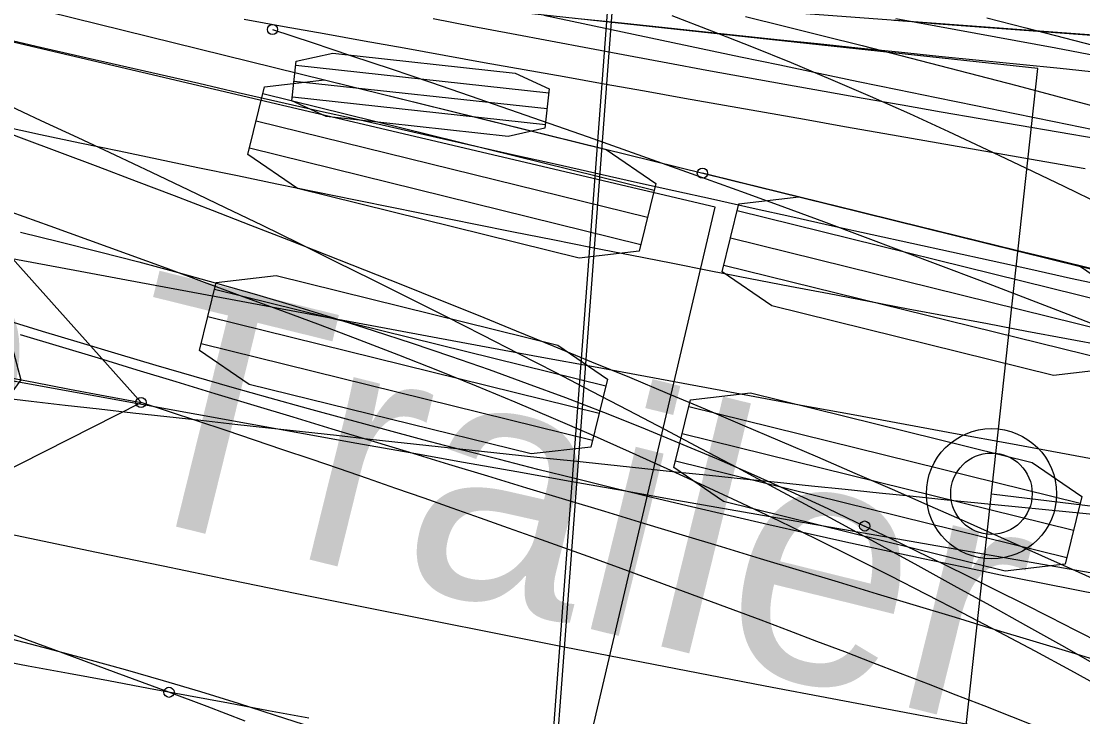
# Model space of a CAD drawing. Extents: x -14 to 1565148, y -25 to 642856.
# Drawn here: x 1564731.62 to 1564740.31, y 636302.36 to 636308.05 of the extents above; entities that cross this region are included whole.
import ezdxf

# ---------------------------------------------------------------- set-up
doc = ezdxf.new("R2010")
doc.units = 0
for name, color, linetype in [('CM_Corridor_Conceptual', 7, 'Continuous'), ('CM_Corridor_Key_Station', 7, 'Continuous'), ('MT_P_Cells', 7, 'Continuous'), ('PF_P_Grade_Line', 7, 'Continuous'), ('PV_P_Curb', 7, 'Continuous'), ('PV_P_Saw_Cut_Line', 7, 'Continuous'), ('TR_Turning_Path22', 7, 'Continuous'), ('TR_Turning_Path23', 7, 'Continuous'), ('TR_Turning_Path24', 7, 'Continuous')]:
    doc.layers.add(name, color=color, linetype=linetype)

msp = doc.modelspace()

# ---------------------------------------------------------------- linework, layer by layer
at = {"layer": 'CM_Corridor_Conceptual'}
for points in [[(1564740.4308, 636307.0867), (1564740.1113, 636307.1403), (1564739.7918, 636307.1944), (1564739.4723, 636307.2491), (1564739.1526, 636307.3043), (1564738.8329, 636307.36), (1564738.5132, 636307.4162), (1564738.1934, 636307.473), (1564737.8736, 636307.5303), (1564737.5537, 636307.588), (1564737.2338, 636307.6463), (1564736.9139, 636307.705), (1564736.5939, 636307.7643), (1564736.2738, 636307.824), (1564735.9538, 636307.8841), (1564735.6337, 636307.9448), (1564735.3135, 636308.0059), (1564734.9934, 636308.0674)], [(1564740.5452, 636302.7835), (1564740.2262, 636302.8798), (1564739.9071, 636302.9761), (1564739.5881, 636303.0724), (1564739.2691, 636303.1688), (1564738.9501, 636303.2651), (1564738.6311, 636303.3615), (1564738.3121, 636303.4578), (1564737.9931, 636303.5542), (1564737.6741, 636303.6506), (1564737.3551, 636303.7469), (1564737.0361, 636303.8433), (1564736.7172, 636303.9397), (1564736.3982, 636304.0361), (1564736.0792, 636304.1325), (1564735.7602, 636304.2289), (1564735.4412, 636304.3254), (1564735.1223, 636304.4218), (1564734.8033, 636304.5182), (1564734.4843, 636304.6147), (1564734.1653, 636304.7111), (1564733.8464, 636304.8076), (1564733.5274, 636304.9041), (1564733.2084, 636305.0005), (1564732.8895, 636305.097), (1564732.5705, 636305.1935), (1564732.2516, 636305.29), (1564731.9326, 636305.3865), (1564731.6137, 636305.4831)]]:
    msp.add_lwpolyline(points, dxfattribs=at)
msp.add_arc((1568701.3335, 649423.2411), 13708.5136, 252.99030479, 253.21320171, dxfattribs=at)
at = {"layer": 'CM_Corridor_Key_Station'}
for points in [[(1564733.4442, 636308.0652), (1564733.7719, 636308.006), (1564734.0997, 636307.9469), (1564734.4275, 636307.888), (1564734.7553, 636307.8291), (1564735.0831, 636307.7703), (1564735.411, 636307.7116), (1564735.7388, 636307.6531), (1564736.0667, 636307.5946), (1564736.3946, 636307.5362), (1564736.7225, 636307.4779), (1564737.0505, 636307.4197), (1564737.3784, 636307.3617), (1564737.7064, 636307.3037), (1564738.0344, 636307.2458), (1564738.3624, 636307.188), (1564738.6904, 636307.1303), (1564739.0184, 636307.0727), (1564739.3465, 636307.0152), (1564739.6745, 636306.9578), (1564740.0026, 636306.9005), (1564740.3307, 636306.8433)], [(1564737.5518, 636308.0867), (1564737.8699, 636308.0082), (1564738.1878, 636307.929), (1564738.5055, 636307.849), (1564738.8229, 636307.7684), (1564739.1401, 636307.6869), (1564739.457, 636307.6047), (1564739.7737, 636307.5217), (1564740.0901, 636307.438), (1564740.4063, 636307.3534)]]:
    msp.add_lwpolyline(points, dxfattribs=at)
msp.add_arc((1564931.2776, 637403.0639), 1115.9763, 258.3338866, 261.2492811, dxfattribs=at)
at = {"layer": 'MT_P_Cells'}
for p, q in [((1564737.3009, 636306.5274), (1564702.2529, 636314.7517)), ((1564735.4733, 636298.7389), (1564737.3009, 636306.5274))]:
    msp.add_line(p, q, dxfattribs=at)
for points in [[(1564740.5355, 636305.8737), (1564740.2108, 636305.9445), (1564739.8862, 636306.0155), (1564739.5615, 636306.0866), (1564739.2369, 636306.1578), (1564738.9123, 636306.2292), (1564738.5877, 636306.3007), (1564738.2631, 636306.3724), (1564737.9385, 636306.4442), (1564737.614, 636306.5161), (1564737.2895, 636306.5882), (1564736.965, 636306.6604), (1564736.6406, 636306.7327), (1564736.3162, 636306.8052), (1564735.9917, 636306.8778), (1564735.6674, 636306.9506), (1564735.343, 636307.0235), (1564735.0187, 636307.0965), (1564734.6943, 636307.1696), (1564734.3701, 636307.2429), (1564734.0458, 636307.3163), (1564733.7215, 636307.3899), (1564733.3973, 636307.4636), (1564733.0731, 636307.5374), (1564732.7489, 636307.6113), (1564732.4248, 636307.6854), (1564732.1007, 636307.7596), (1564731.7766, 636307.834), (1564731.4525, 636307.9084)], [(1564740.5932, 636303.3279), (1564740.2752, 636303.3898), (1564739.9575, 636303.4529), (1564739.64, 636303.5172), (1564739.3228, 636303.5827), (1564739.0058, 636303.6494), (1564738.689, 636303.7173), (1564738.3726, 636303.7864), (1564738.0564, 636303.8566), (1564737.7404, 636303.9281), (1564737.4247, 636304.0007), (1564737.1093, 636304.0745), (1564736.7942, 636304.1495), (1564736.4794, 636304.2257), (1564736.1649, 636304.3031), (1564735.8506, 636304.3816), (1564735.5367, 636304.4613), (1564735.223, 636304.5422), (1564734.9097, 636304.6243), (1564734.5967, 636304.7076), (1564734.284, 636304.792), (1564733.9716, 636304.8776), (1564733.6595, 636304.9644), (1564733.3478, 636305.0523), (1564733.0364, 636305.1414), (1564732.7254, 636305.2317), (1564732.4146, 636305.3232), (1564732.1043, 636305.4158), (1564731.7943, 636305.5096), (1564731.4846, 636305.6045)]]:
    msp.add_lwpolyline(points, dxfattribs=at)
msp.add_arc((1564756.926, 636388.0186), 89.4702, 249.865317, 259.330755, dxfattribs=at)
at = {"layer": 'PF_P_Grade_Line'}
for p, q in [((1564746.9063, 636304.4084), (1564711.9553, 636313.0354)), ((1564733.5992, 636307.4569), (1564736.803, 636306.6661)), ((1564733.5442, 636307.2345), (1564736.7481, 636306.4437)), ((1564733.4893, 636307.012), (1564736.6932, 636306.2212)), ((1564737.4826, 636306.4984), (1564740.6865, 636305.7076)), ((1564737.4277, 636306.2759), (1564740.6315, 636305.4851)), ((1564737.3728, 636306.0534), (1564740.5766, 636305.2626)), ((1564733.2038, 636305.855), (1564736.4076, 636305.0642)), ((1564733.1488, 636305.6325), (1564736.3527, 636304.8417)), ((1564733.0939, 636305.41), (1564736.2978, 636304.6192)), ((1564737.0872, 636304.8965), (1564740.2911, 636304.1057)), ((1564737.0323, 636304.674), (1564740.2361, 636303.8832)), ((1564736.9774, 636304.4515), (1564740.1812, 636303.6607))]:
    msp.add_line(p, q, dxfattribs=at)
for points in [[(1564733.4757, 636306.9568), (1564733.6128, 636307.5121), (1564734.1026, 636307.5687), (1564736.4094, 636306.9993), (1564736.8166, 636306.7213), (1564736.6796, 636306.166), (1564736.1897, 636306.1094), (1564733.8829, 636306.6788)], [(1564737.3592, 636305.9982), (1564737.4962, 636306.5536), (1564737.9861, 636306.6102), (1564740.2928, 636306.0408), (1564740.7001, 636305.7628), (1564740.563, 636305.2074), (1564740.0732, 636305.1508), (1564737.7664, 636305.7202)], [(1564733.0803, 636305.3549), (1564733.2174, 636305.9102), (1564733.7072, 636305.9668), (1564736.014, 636305.3974), (1564736.4212, 636305.1194), (1564736.2842, 636304.5641), (1564735.7943, 636304.5075), (1564733.4875, 636305.0768)], [(1564736.9638, 636304.3963), (1564737.1008, 636304.9516), (1564737.5907, 636305.0082), (1564739.8974, 636304.4389), (1564740.3047, 636304.1608), (1564740.1676, 636303.6055), (1564739.6778, 636303.5489), (1564737.371, 636304.1183)]]:
    msp.add_lwpolyline(points, close=True, dxfattribs=at)
for points in [[(1564740.5029, 636305.3901), (1564740.179, 636305.4501), (1564739.8551, 636305.5104), (1564739.5312, 636305.5711), (1564739.2075, 636305.632), (1564738.8837, 636305.6933), (1564738.5601, 636305.7549), (1564738.2365, 636305.8167), (1564737.9129, 636305.8789), (1564737.5895, 636305.9415), (1564737.266, 636306.0043), (1564736.9427, 636306.0674), (1564736.6194, 636306.1308), (1564736.2961, 636306.1946), (1564735.973, 636306.2587), (1564735.6498, 636306.323), (1564735.3268, 636306.3877), (1564735.0038, 636306.4527), (1564734.6809, 636306.518), (1564734.358, 636306.5837), (1564734.0352, 636306.6496), (1564733.7125, 636306.7158), (1564733.3898, 636306.7824), (1564733.0672, 636306.8493), (1564732.7446, 636306.9164), (1564732.4222, 636306.9839), (1564732.0997, 636307.0517), (1564731.7774, 636307.1198), (1564731.4551, 636307.1882)], [(1564740.4124, 636306.0161), (1564740.0907, 636306.0946), (1564739.769, 636306.1732), (1564739.4474, 636306.2518), (1564739.1258, 636306.3305), (1564738.8043, 636306.4093), (1564738.4829, 636306.4882), (1564738.1615, 636306.5672), (1564737.8402, 636306.6463), (1564737.5189, 636306.7255), (1564737.1977, 636306.8048)]]:
    msp.add_lwpolyline(points, dxfattribs=at)
msp.add_circle((1564737.1977, 636306.8048), 0.0417, dxfattribs=at)
msp.add_arc((1564802.6661, 636641.8404), 345.3928, 252.210466, 264.072463, dxfattribs=at)
at = {"layer": 'PV_P_Curb'}
for p, q in [((1564739.9431, 636307.6616), (1564721.0544, 636309.7151)), ((1564736.4263, 636308.2313), (1564735.5441, 636296.4844)), ((1564765.1454, 636306.0746), (1564736.4263, 636308.2313)), ((1564733.8687, 636307.6881), (1564735.9398, 636307.4629)), ((1564739.1865, 636300.7026), (1564739.9431, 636307.6616)), ((1564733.8546, 636307.5586), (1564735.9258, 636307.3335)), ((1564733.8406, 636307.4292), (1564735.9117, 636307.204)), ((1564739.5648, 636304.1821), (1564742.2449, 636303.8545)), ((1564739.5648, 636304.1821), (1564739.5648, 636304.1821))]:
    msp.add_line(p, q, dxfattribs=at)
for points in [[(1564735.5841, 636296.4814), (1564736.4663, 636308.2283)], [(1564736.1534, 636308.0744), (1564736.4846, 636308.0391), (1564736.8158, 636308.0039), (1564737.1469, 636307.969), (1564737.4781, 636307.9342), (1564737.8092, 636307.8996), (1564738.1403, 636307.8653), (1564738.4715, 636307.8311), (1564738.8026, 636307.7971), (1564739.1337, 636307.7633), (1564739.4648, 636307.7296), (1564739.7959, 636307.6962), (1564740.127, 636307.6629), (1564740.4581, 636307.6299)], [(1564738.7657, 636308.0556), (1564738.876, 636308.0473), (1564738.9862, 636308.0391), (1564739.0965, 636308.0308), (1564739.2068, 636308.0225), (1564739.3172, 636308.0142), (1564739.4276, 636308.0059), (1564739.538, 636307.9976), (1564739.6484, 636307.9893), (1564739.7588, 636307.981), (1564739.8693, 636307.9728), (1564739.9797, 636307.9645), (1564740.0902, 636307.9562), (1564740.2007, 636307.9479), (1564740.3112, 636307.9396), (1564740.4217, 636307.9313)]]:
    msp.add_lwpolyline(points, dxfattribs=at)
msp.add_lwpolyline([(1564733.8371, 636307.3971), (1564733.8722, 636307.7202), (1564734.1727, 636307.786), (1564735.664, 636307.6239), (1564735.9433, 636307.495), (1564735.9082, 636307.1719), (1564735.6077, 636307.1061), (1564734.1164, 636307.2682)], close=True, dxfattribs=at)
for radius in [0.5333, 0.3333]:
    msp.add_circle((1564739.5648, 636304.1821), radius, dxfattribs=at)
msp.add_arc((1564798.7032, 636893.1661), 592.0302, 262.7177028, 266.17847, dxfattribs=at)
at = {"layer": 'PV_P_Saw_Cut_Line'}
for points in [[(1564733.6776, 636307.9804), (1564734.0018, 636307.8736), (1564734.3257, 636307.766), (1564734.6493, 636307.6576), (1564734.9726, 636307.5482), (1564735.2956, 636307.4381), (1564735.6183, 636307.327), (1564735.9408, 636307.2152), (1564736.263, 636307.1024), (1564736.5848, 636306.9889), (1564736.9064, 636306.8744), (1564737.2276, 636306.7592), (1564737.5486, 636306.6431), (1564737.8692, 636306.5261), (1564738.1896, 636306.4083), (1564738.5096, 636306.2897), (1564738.8293, 636306.1702), (1564739.1487, 636306.0499), (1564739.4678, 636305.9287), (1564739.7866, 636305.8067), (1564740.105, 636305.6839), (1564740.4232, 636305.5602)], [(1564731.3071, 636307.2107), (1564731.6206, 636307.0942), (1564731.934, 636306.9771), (1564732.247, 636306.8592), (1564732.5598, 636306.7406), (1564732.8723, 636306.6214), (1564733.1846, 636306.5014), (1564733.4965, 636306.3808), (1564733.8082, 636306.2594), (1564734.1195, 636306.1373), (1564734.4306, 636306.0145), (1564734.7414, 636305.891), (1564735.0518, 636305.7668), (1564735.362, 636305.6418), (1564735.6719, 636305.5161), (1564735.9814, 636305.3897), (1564736.2906, 636305.2625), (1564736.5995, 636305.1346), (1564736.9081, 636305.006), (1564737.2163, 636304.8766), (1564737.5242, 636304.7464), (1564737.8318, 636304.6156), (1564738.139, 636304.4839), (1564738.4459, 636304.3515), (1564738.7525, 636304.2183), (1564739.0587, 636304.0844), (1564739.3645, 636303.9497), (1564739.67, 636303.8143), (1564739.9751, 636303.678), (1564740.2799, 636303.541), (1564740.5843, 636303.4033)], [(1564732.6008, 636304.9288), (1564731.2661, 636306.4183), (1564731.618, 636305.1134), (1564730.8167, 636304.0251), (1564732.6008, 636304.9288)]]:
    msp.add_lwpolyline(points, dxfattribs=at)
msp.add_lwpolyline([(1564732.6008, 636304.9288), (1564731.2661, 636306.4183), (1564731.618, 636305.1134), (1564730.8167, 636304.0251)], close=True, dxfattribs=at)
for centre in [(1564733.6776, 636307.9804), (1564732.6008, 636304.9288), (1564732.6008, 636304.9288)]:
    msp.add_circle(centre, 0.0417, dxfattribs=at)
for centre, radius, start, end in [((1564890.0454, 637144.3087), 854.0184, 258.097595, 259.3763299), ((1564693.2681, 636184.7359), 126.465, 57.704322, 71.879503)]:
    msp.add_arc(centre, radius, start, end, dxfattribs=at)
at = {"layer": 'TR_Turning_Path22'}
for points in [[(1564740.3987, 636307.1605), (1564740.078, 636307.2251), (1564739.7572, 636307.2901), (1564739.4363, 636307.3555), (1564739.1153, 636307.4212), (1564738.7942, 636307.4872), (1564738.473, 636307.5536), (1564738.1518, 636307.6203), (1564737.8304, 636307.6873), (1564737.5089, 636307.7546), (1564737.1873, 636307.8223), (1564736.8657, 636307.8902), (1564736.544, 636307.9584), (1564736.2221, 636308.0269), (1564735.9002, 636308.0956)], [(1564740.5077, 636302.5755), (1564740.2156, 636302.7349), (1564739.9222, 636302.8929), (1564739.6274, 636303.0496), (1564739.3312, 636303.2048), (1564739.0336, 636303.3584), (1564738.7346, 636303.5105), (1564738.4342, 636303.6609), (1564738.1323, 636303.8097), (1564737.8289, 636303.9566), (1564737.5241, 636304.1018), (1564737.2178, 636304.2451), (1564736.9099, 636304.3865), (1564736.6005, 636304.5259), (1564736.2896, 636304.6632), (1564735.9771, 636304.7983), (1564735.6632, 636304.9312), (1564735.3477, 636305.0619), (1564735.0306, 636305.1902), (1564734.712, 636305.3162), (1564734.3919, 636305.4397), (1564734.0702, 636305.5607), (1564733.7543, 636305.6778), (1564733.4382, 636305.7944), (1564733.122, 636305.9107), (1564732.8056, 636306.0266), (1564732.4891, 636306.1421), (1564732.1724, 636306.2573), (1564731.8556, 636306.372), (1564731.5387, 636306.4864)], [(1564733.453, 636302.3205), (1564733.1419, 636302.4404), (1564732.8299, 636302.5576)]]:
    msp.add_lwpolyline(points, dxfattribs=at)
msp.add_circle((1564732.8299, 636302.5576), 0.0417, dxfattribs=at)
msp.add_circle((1564732.8299, 636302.5576), 0.0417, dxfattribs=at)
msp.add_arc((1564636.8847, 636043.7182), 276.0495, 69.661544, 81.898669, dxfattribs=at)
at = {"layer": 'TR_Turning_Path23'}
for points in [[(1564736.9461, 636308.0946), (1564737.2727, 636307.9701), (1564737.5984, 636307.842), (1564737.9233, 636307.7104), (1564738.2473, 636307.5751), (1564738.5703, 636307.4362), (1564738.8922, 636307.2935), (1564739.213, 636307.147), (1564739.528, 636306.999), (1564739.8442, 636306.8487), (1564740.158, 636306.6979), (1564740.4712, 636306.5458)], [(1564731.479, 636307.3766), (1564731.7813, 636307.2371), (1564732.0834, 636307.0966), (1564732.3854, 636306.955), (1564732.6873, 636306.8124), (1564732.9889, 636306.6687), (1564733.2904, 636306.524), (1564733.5916, 636306.3782), (1564733.8926, 636306.2314), (1564734.1934, 636306.0836), (1564734.4939, 636305.9348), (1564734.7941, 636305.7851), (1564735.0941, 636305.6343), (1564735.3937, 636305.4827), (1564735.6931, 636305.33), (1564735.9921, 636305.1765), (1564736.2908, 636305.022), (1564736.5891, 636304.8667), (1564736.8871, 636304.7105), (1564737.1847, 636304.5535), (1564737.4819, 636304.3956), (1564737.7787, 636304.2369), (1564738.075, 636304.0775), (1564738.371, 636303.9173), (1564738.6664, 636303.7564), (1564738.9615, 636303.5948), (1564739.256, 636303.4325), (1564739.5501, 636303.2695), (1564739.8437, 636303.1059), (1564740.1368, 636302.9418), (1564740.4293, 636302.777)], [(1564731.6133, 636306.3212), (1564731.9374, 636306.243), (1564732.2607, 636306.1622), (1564732.5834, 636306.0786), (1564732.9054, 636305.9923), (1564733.2266, 636305.9033), (1564733.547, 636305.8114), (1564733.8666, 636305.7166), (1564734.1853, 636305.6188), (1564734.503, 636305.5181), (1564734.8198, 636305.4144), (1564735.1356, 636305.3076), (1564735.4503, 636305.1976), (1564735.7638, 636305.0845), (1564736.0762, 636304.9682), (1564736.3874, 636304.8487), (1564736.6972, 636304.7259), (1564737.0058, 636304.5997), (1564737.3129, 636304.4702), (1564737.6186, 636304.3373), (1564737.9228, 636304.2009), (1564738.2253, 636304.061), (1564738.5263, 636303.9177)], [(1564731.5363, 636302.9943), (1564731.8495, 636302.9132), (1564732.1614, 636302.8295), (1564732.472, 636302.7432), (1564732.7813, 636302.6543), (1564733.0891, 636302.5627), (1564733.3956, 636302.4684), (1564733.7006, 636302.3714), (1564734.004, 636302.2716)]]:
    msp.add_lwpolyline(points, dxfattribs=at)
msp.add_circle((1564738.5263, 636303.9177), 0.0417, dxfattribs=at)
msp.add_circle((1564738.5263, 636303.9177), 0.0417, dxfattribs=at)
msp.add_arc((1564704.0288, 636231.8923), 79.8607, 42.31001, 64.40733, dxfattribs=at)
at = {"layer": 'TR_Turning_Path24'}
for points in [[(1564738.7808, 636308.0703), (1564739.1082, 636308.01), (1564739.4356, 636307.9497), (1564739.7631, 636307.8894), (1564740.0905, 636307.8292), (1564740.418, 636307.769), (1564740.7454, 636307.7089), (1564741.0729, 636307.6488), (1564741.4004, 636307.5887), (1564741.7278, 636307.5286), (1564742.0553, 636307.4686), (1564742.3828, 636307.4086), (1564742.7103, 636307.3487), (1564743.0378, 636307.2887), (1564743.3653, 636307.2288), (1564743.6928, 636307.169), (1564744.0203, 636307.1092), (1564744.3479, 636307.0494), (1564744.6754, 636306.9896), (1564745.0029, 636306.9299)], [(1564739.5275, 636308.0761), (1564739.8456, 636307.9942), (1564740.163, 636307.9118), (1564740.4798, 636307.8291), (1564740.7958, 636307.7461), (1564741.1111, 636307.6626), (1564741.4256, 636307.5788), (1564741.7393, 636307.4945), (1564742.0522, 636307.4099), (1564742.3617, 636307.3256), (1564742.6709, 636307.2406), (1564742.98, 636307.1551), (1564743.2889, 636307.0689), (1564743.5975, 636306.9821), (1564743.9059, 636306.8946), (1564744.2141, 636306.8065), (1564744.5221, 636306.7176), (1564744.8297, 636306.6281)], [(1564731.35, 636302.8365), (1564731.678, 636302.7754), (1564732.006, 636302.7144), (1564732.3339, 636302.6534), (1564732.6619, 636302.5924), (1564732.9899, 636302.5315), (1564733.3179, 636302.4706), (1564733.6459, 636302.4097), (1564733.9739, 636302.3488)]]:
    msp.add_lwpolyline(points, dxfattribs=at)
msp.add_arc((1565329.8968, 639515.7755), 3264.9659, 258.7514092, 259.7222461, dxfattribs=at)

# ---------------------------------------------------------------- texts
at = {"layer": 'PF_P_Grade_Line'}
msp.add_text('Gooseneck Horse Trailer', height=2, rotation=346.13481, dxfattribs=at).set_placement((1564710.7115, 636309.3871))

doc.saveas('drawing.dxf')
